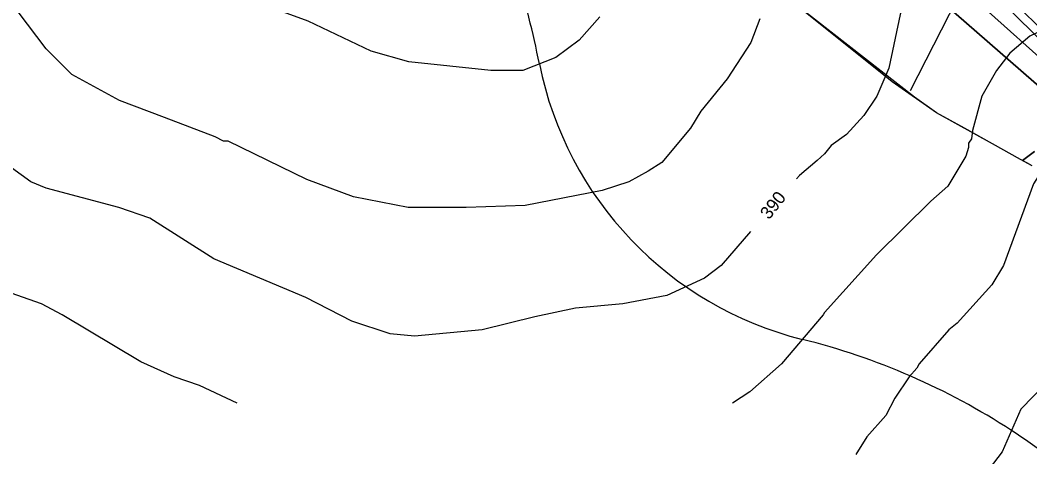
# Model space of a CAD drawing. Extents: x -510989 to -501240, y -1184665 to -1176089.
# Drawn here: x -506024.9 to -505553.2, y -1182453.3 to -1182249.6 of the extents above; entities that cross this region are included whole.
import ezdxf

# ---------------------------------------------------------------- set-up
doc = ezdxf.new("R2010")
doc.units = 0
for name, color, linetype in [('NAVRH_interakcni_prvky', 7, 'Continuous'), ('NAVRH_rozvodnice', 7, 'Continuous'), ('orna_puda', 7, 'Continuous'), ('ostatni_plocha_x_ostatni_komunikace', 7, 'Continuous'), ('popis', 7, 'Continuous'), ('STAV_erozne_ohrozene_plochy', 7, 'Continuous'), ('STAV_povodi', 7, 'Continuous'), ('vrstevnice_01', 7, 'Continuous'), ('vrstevnice_02', 7, 'Continuous'), ('vrstevnice_04', 7, 'Continuous')]:
    doc.layers.add(name, color=color, linetype=linetype)

msp = doc.modelspace()

# ---------------------------------------------------------------- linework, layer by layer
at = {"layer": 'NAVRH_interakcni_prvky'}
msp.add_lwpolyline([(-505608.99, -1182282.38), (-505565.31, -1182197.02), (-505541.49, -1182095.78), (-505537.52, -1182014.39), (-505537.52, -1181958.81), (-505551.42, -1181861.54), (-505543.48, -1181770.22), (-505601.05, -1181698.76)], dxfattribs=at)
at = {"layer": 'NAVRH_rozvodnice'}
for centre, radius, start, end in [((-506266.56, -1182367.95), 494.03, 11.4357, 21.798), ((-505619.19, -1182237), 166.46, 191.4357, 255.9859), ((-505737.59, -1182711.39), 322.49, 56.9767, 75.9859), ((-505722.83, -1182688.68), 295.41, 40.4572, 56.9767)]:
    msp.add_arc(centre, radius, start, end, dxfattribs=at)
at = {"layer": 'orna_puda'}
for points in [[(-505537.28, -1182277.15), (-505579.93, -1182239.02), (-505607.85, -1182215.08), (-505651.61, -1182177.07), (-505666.68, -1182164.52), (-505700.29, -1182135.24), (-505743.49, -1182096.79), (-505760.67, -1182080.74), (-505780.03, -1182061.47), (-505816.71, -1182018.56), (-505850.67, -1181978.46), (-505871.44, -1181958.44), (-505865.69, -1181948.03), (-505856.49, -1181953.98), (-505849.55, -1181961.49), (-505791.64, -1182029.89), (-505770.4, -1182053.98), (-505744.55, -1182080.37), (-505717.08, -1182105.45), (-505630.74, -1182180.48), (-505563.68, -1182238.3), (-505528.59, -1182272.56)], [(-505505.38, -1182318.31), (-505623.88, -1182215), (-505682.19, -1182164.88), (-505732.29, -1182121.93), (-505752.85, -1182103.56), (-505766.92, -1182090.9), (-505796.61, -1182059.91), (-505846.92, -1182000.9), (-505876.17, -1181968.64), (-505871.44, -1181958.44), (-505850.67, -1181978.46), (-505816.71, -1182018.56), (-505780.03, -1182061.47), (-505760.67, -1182080.74), (-505743.49, -1182096.79), (-505700.29, -1182135.24), (-505666.68, -1182164.52), (-505651.61, -1182177.07), (-505607.85, -1182215.08), (-505579.93, -1182239.02), (-505537.28, -1182277.15)], [(-505551.03, -1182310.8), (-505556.64, -1182315.12), (-505557.61, -1182314.6), (-505570.68, -1182307.26), (-505596.82, -1182292.75), (-505617.49, -1182278.33), (-505705.75, -1182207.82)], [(-505623.88, -1182215), (-505505.38, -1182318.31)]]:
    msp.add_lwpolyline(points, dxfattribs=at)
at = {"layer": 'ostatni_plocha_x_ostatni_komunikace'}
msp.add_lwpolyline([(-505552.97, -1182317.1), (-505556.64, -1182315.12), (-505551.03, -1182310.8)], dxfattribs=at)
at = {"layer": 'popis'}
msp.add_lwpolyline([(-505552.21, -1182317.51), (-505557.61, -1182314.6), (-505583.75, -1182300.01), (-505596.82, -1182292.75), (-505607.16, -1182285.54), (-505661.62, -1182243.07)], dxfattribs=at)
at = {"layer": 'STAV_erozne_ohrozene_plochy'}
msp.add_line((-505777.53, -1182029.77), (-505518.33, -1182288.97), dxfattribs=at)
at = {"layer": 'STAV_povodi'}
for centre, radius, start, end in [((-506266.56, -1182367.95), 494.03, 11.4357, 21.798), ((-505619.19, -1182237), 166.46, 191.4357, 255.9859), ((-505737.59, -1182711.39), 322.49, 56.9767, 75.9859), ((-505722.83, -1182688.68), 295.41, 40.4572, 56.9767)]:
    msp.add_arc(centre, radius, start, end, dxfattribs=at)
at = {"layer": 'vrstevnice_01'}
for points in [[(-505550.09, -1182192), (-505567.41, -1182198), (-505581.5, -1182204), (-505588.69, -1182209), (-505602.91, -1182221), (-505605.91, -1182225), (-505610.31, -1182234), (-505613.81, -1182247), (-505619.09, -1182272), (-505624.69, -1182285), (-505630.81, -1182294), (-505638.91, -1182303), (-505646, -1182308), (-505649.09, -1182312), (-505652.59, -1182315), (-505660.91, -1182322), (-505662.28, -1182323.58)], [(-505754.09, -1182248), (-505763.81, -1182259), (-505774.59, -1182267), (-505790.09, -1182273), (-505805, -1182273), (-505843.41, -1182269), (-505861, -1182264), (-505890.31, -1182250), (-505907.09, -1182244)], [(-505492.59, -1182308), (-505514.69, -1182305), (-505525.5, -1182305), (-505535.09, -1182309), (-505545.69, -1182317), (-505551.59, -1182326), (-505565.5, -1182364), (-505571, -1182373), (-505587.19, -1182391), (-505591, -1182394), (-505605, -1182410), (-505606, -1182412), (-505609.59, -1182416), (-505616.31, -1182426), (-505620.5, -1182434), (-505629.31, -1182444), (-505634.54, -1182452.2)], [(-505683.76, -1182348.23), (-505697.5, -1182364), (-505705.19, -1182370), (-505722.81, -1182378), (-505743.31, -1182382), (-505765.5, -1182384), (-505784.41, -1182388), (-505809.09, -1182394), (-505840.69, -1182397), (-505852.09, -1182396), (-505869.91, -1182390), (-505891.5, -1182379), (-505934.5, -1182361), (-505964.31, -1182342), (-505978.81, -1182337), (-506012.69, -1182328), (-506019.91, -1182325), (-506035.31, -1182314)]]:
    msp.add_lwpolyline(points, dxfattribs=at)
at = {"layer": 'vrstevnice_02'}
for points in [[(-505679.41, -1182249), (-505683.5, -1182260), (-505694.59, -1182277), (-505707, -1182292), (-505711.69, -1182300), (-505725.19, -1182316), (-505731.59, -1182320), (-505740.5, -1182325), (-505753.09, -1182329), (-505789, -1182336), (-505816.59, -1182337), (-505820.59, -1182337), (-505843.59, -1182337), (-505869.19, -1182332), (-505890.91, -1182324), (-505927.81, -1182306), (-505929.91, -1182306), (-505933.81, -1182304), (-505957.5, -1182295), (-505978.5, -1182287), (-506000.69, -1182275), (-506012.81, -1182263), (-506034.69, -1182234)], [(-505540.5, -1182251), (-505553.31, -1182257), (-505562.59, -1182265), (-505568.81, -1182273), (-505575.69, -1182285), (-505580.09, -1182301), (-505580.41, -1182305), (-505581.91, -1182307), (-505581.81, -1182309), (-505583.19, -1182313), (-505591.5, -1182327), (-505599.5, -1182334), (-505624.91, -1182359), (-505649.19, -1182386), (-505649.81, -1182387), (-505669.19, -1182410), (-505684.09, -1182423), (-505692.11, -1182428.31)], [(-505923.5, -1182428.31), (-505941.09, -1182420), (-505952.91, -1182416), (-505968.59, -1182409), (-506005.31, -1182387), (-506015, -1182382), (-506035, -1182375)], [(-505539.81, -1182413), (-505557.5, -1182431), (-505566.19, -1182451), (-505586.81, -1182478)]]:
    msp.add_lwpolyline(points, dxfattribs=at)

# ---------------------------------------------------------------- texts
at = {"layer": 'vrstevnice_04'}
msp.add_text('390', height=6, rotation=51.8638, dxfattribs=at).set_placement((-505675.05, -1182342.99))

doc.saveas('drawing.dxf')
